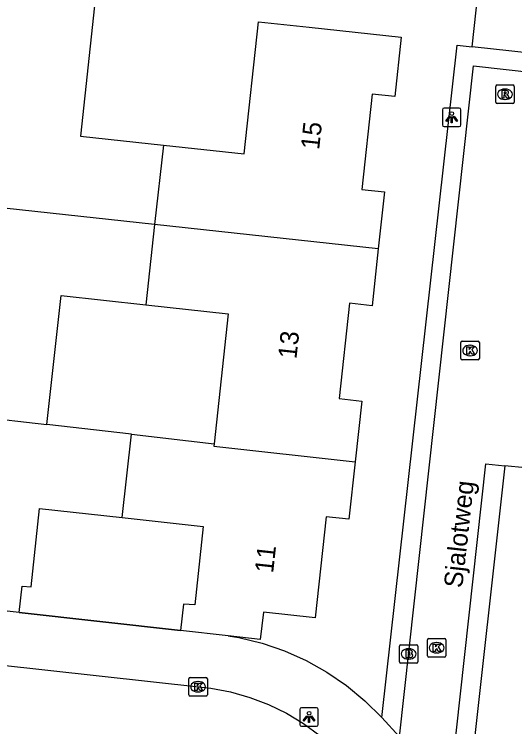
# Model space of a CAD drawing. Extents: x 162026 to 163499, y 387297 to 388169.
# Drawn here: x 162848.86 to 162875.88, y 387536.23 to 387574.67 of the extents above; entities that cross this region are included whole.
import ezdxf

# ---------------------------------------------------------------- set-up
doc = ezdxf.new("R2010")
doc.units = 0
for name, color, linetype in [('IMGEO_Brandkraan', 7, 'Continuous'), ('IMGEO_Kolk', 7, 'Continuous'), ('IMGEO_Lichtpunt', 7, 'Continuous'), ('IMGEO_Muur', 7, 'Continuous'), ('IMGEO_Openbare_ruimte_label', 7, 'Continuous'), ('IMGEO_Pand', 7, 'Continuous'), ('IMGEO_Pand_nummerreeks', 7, 'Continuous'), ('IMGEO_Rijbaan_lokaal_open', 7, 'Continuous'), ('IMGEO_Rioolput', 7, 'Continuous'), ('IMGEO_Voetpad_open', 7, 'Continuous')]:
    doc.layers.add(name, color=color, linetype=linetype)

msp = doc.modelspace()

# ---------------------------------------------------------------- linework, layer by layer
at = {"layer": 'IMGEO_Brandkraan'}
for p, q in [((162869.65, 387539.733), (162869.65, 387540.585)), ((162869.725, 387540.659), (162870.577, 387540.659)), ((162870.138, 387540.439), (162870.163, 387540.439)), ((162870.651, 387540.585), (162870.651, 387539.733)), ((162870.577, 387539.659), (162869.725, 387539.659)), ((162870.161, 387539.879), (162870.136, 387539.879))]:
    msp.add_line(p, q, dxfattribs=at)
for points in [[(162869.65, 387539.733), (162869.65, 387540.585)], [(162869.725, 387540.659), (162870.577, 387540.659)], [(162869.998, 387540.359), (162869.998, 387539.959), (162870.211, 387539.959)], [(162870.229, 387540.359), (162869.998, 387540.359)], [(162870.651, 387540.585), (162870.651, 387539.733)], [(162870.177, 387540.278), (162870.123, 387540.278), (162870.123, 387540.202)], [(162870.123, 387540.202), (162870.176, 387540.202)], [(162870.185, 387540.126), (162870.123, 387540.126), (162870.123, 387540.045)], [(162870.123, 387540.045), (162870.185, 387540.045)], [(162870.577, 387539.659), (162869.725, 387539.659)]]:
    msp.add_lwpolyline(points, dxfattribs=at)
for centre, radius, start, end in [((162869.727, 387540.583), 0.0765, 91.552, 178.448), ((162869.727, 387540.583), 0.0765, 91.552, 178.448), ((162870.233, 387540.214), 0.145, 59.4692, 91.5367), ((162870.258, 387540.261), 0.0922, 285.5137, 58.1501), ((162870.575, 387540.583), 0.0765, 1.552, 88.448), ((162870.575, 387540.583), 0.0765, 1.552, 88.448), ((162870.178, 387540.24), 0.0379, 267.8285, 90.9355), ((162870.186, 387540.085), 0.0404, 269.8759, 90.5077), ((162870.217, 387540.21), 0.251, 268.6676, 293.5347), ((162870.263, 387540.069), 0.105, 301.3115, 78.989), ((162869.727, 387539.735), 0.0765, 181.552, 268.448), ((162869.727, 387539.735), 0.0765, 181.552, 268.448), ((162870.575, 387539.735), 0.0765, 271.552, 358.448), ((162870.575, 387539.735), 0.0765, 271.552, 358.448)]:
    msp.add_arc(centre, radius, start, end, dxfattribs=at)
for centre, major_axis, ratio, start_param, end_param in [((162870.137, 387540.159), (-0.387, 0.002), 0.722429, 4.712389, 7.853982), ((162870.162, 387540.159), (-0.39, 0.002), 0.717154, 1.570796, 4.712389)]:
    msp.add_ellipse(centre, major_axis=major_axis, ratio=ratio, start_param=start_param, end_param=end_param, dxfattribs=at)
at = {"layer": 'IMGEO_Kolk'}
for p, q in [((162872.967, 387556.104), (162872.967, 387556.956)), ((162873.042, 387557.03), (162873.894, 387557.03)), ((162873.968, 387556.956), (162873.968, 387556.104)), ((162873.455, 387556.81), (162873.48, 387556.81)), ((162873.478, 387556.25), (162873.453, 387556.25)), ((162873.894, 387556.03), (162873.042, 387556.03)), ((162871.158, 387540.065), (162871.158, 387540.917)), ((162871.233, 387540.991), (162872.085, 387540.991)), ((162871.646, 387540.771), (162871.671, 387540.771)), ((162872.159, 387540.917), (162872.159, 387540.065)), ((162872.085, 387539.991), (162871.233, 387539.991)), ((162871.669, 387540.211), (162871.644, 387540.211)), ((162858.285, 387537.961), (162858.285, 387538.813)), ((162858.36, 387538.887), (162859.212, 387538.887)), ((162859.286, 387538.813), (162859.286, 387537.961)), ((162858.773, 387538.667), (162858.798, 387538.667)), ((162858.796, 387538.107), (162858.771, 387538.107)), ((162859.212, 387537.887), (162858.36, 387537.887))]:
    msp.add_line(p, q, dxfattribs=at)
for points in [[(162872.967, 387556.104), (162872.967, 387556.956)], [(162873.042, 387557.03), (162873.894, 387557.03)], [(162873.968, 387556.956), (162873.968, 387556.104)], [(162873.288, 387556.73), (162873.411, 387556.73), (162873.411, 387556.579), (162873.541, 387556.73), (162873.705, 387556.73), (162873.559, 387556.579), (162873.712, 387556.33), (162873.56, 387556.33), (162873.475, 387556.494), (162873.411, 387556.427), (162873.411, 387556.33), (162873.288, 387556.33), (162873.288, 387556.73)], [(162873.894, 387556.03), (162873.042, 387556.03)], [(162871.158, 387540.065), (162871.158, 387540.917)], [(162871.233, 387540.991), (162872.085, 387540.991)], [(162872.159, 387540.917), (162872.159, 387540.065)], [(162871.479, 387540.691), (162871.602, 387540.691), (162871.602, 387540.54), (162871.732, 387540.691), (162871.896, 387540.691), (162871.75, 387540.54), (162871.903, 387540.291), (162871.751, 387540.291), (162871.666, 387540.455), (162871.602, 387540.388), (162871.602, 387540.291), (162871.479, 387540.291), (162871.479, 387540.691)], [(162872.085, 387539.991), (162871.233, 387539.991)], [(162858.285, 387537.961), (162858.285, 387538.813)], [(162858.36, 387538.887), (162859.212, 387538.887)], [(162859.286, 387538.813), (162859.286, 387537.961)], [(162858.606, 387538.587), (162858.729, 387538.587), (162858.729, 387538.436), (162858.859, 387538.587), (162859.023, 387538.587), (162858.877, 387538.436), (162859.03, 387538.187), (162858.878, 387538.187), (162858.793, 387538.351), (162858.729, 387538.284), (162858.729, 387538.187), (162858.606, 387538.187), (162858.606, 387538.587)], [(162859.212, 387537.887), (162858.36, 387537.887)]]:
    msp.add_lwpolyline(points, dxfattribs=at)
for centre, start, end in [((162873.044, 387556.954), 91.552, 178.448), ((162873.044, 387556.954), 91.552, 178.448), ((162873.892, 387556.954), 1.552, 88.448), ((162873.892, 387556.954), 1.552, 88.448), ((162873.044, 387556.106), 181.552, 268.448), ((162873.044, 387556.106), 181.552, 268.448), ((162873.892, 387556.106), 271.552, 358.448), ((162873.892, 387556.106), 271.552, 358.448), ((162871.235, 387540.915), 91.552, 178.448), ((162871.235, 387540.915), 91.552, 178.448), ((162872.083, 387540.915), 1.552, 88.448), ((162872.083, 387540.915), 1.552, 88.448), ((162871.235, 387540.067), 181.552, 268.448), ((162871.235, 387540.067), 181.552, 268.448), ((162872.083, 387540.067), 271.552, 358.448), ((162872.083, 387540.067), 271.552, 358.448), ((162858.362, 387538.811), 91.552, 178.448), ((162858.362, 387538.811), 91.552, 178.448), ((162859.21, 387538.811), 1.552, 88.448), ((162859.21, 387538.811), 1.552, 88.448), ((162858.362, 387537.963), 181.552, 268.448), ((162858.362, 387537.963), 181.552, 268.448), ((162859.21, 387537.963), 271.552, 358.448), ((162859.21, 387537.963), 271.552, 358.448)]:
    msp.add_arc(centre, 0.0765, start, end, dxfattribs=at)
for centre, major_axis, ratio, start_param, end_param in [((162873.454, 387556.53), (-0.387, 0.002), 0.722429, 4.712389, 7.853982), ((162873.479, 387556.53), (-0.39, 0.002), 0.717154, 1.570796, 4.712389), ((162871.645, 387540.491), (-0.387, 0.002), 0.722429, 4.712389, 7.853982), ((162871.67, 387540.491), (-0.39, 0.002), 0.717154, 1.570796, 4.712389), ((162858.772, 387538.387), (-0.387, 0.002), 0.722429, 4.712389, 7.853982), ((162858.797, 387538.387), (-0.39, 0.002), 0.717154, 1.570796, 4.712389)]:
    msp.add_ellipse(centre, major_axis=major_axis, ratio=ratio, start_param=start_param, end_param=end_param, dxfattribs=at)
at = {"layer": 'IMGEO_Lichtpunt'}
for p, q in [((162872.876, 387569.608), (162872.068, 387569.608)), ((162872.876, 387569.608), (162872.068, 387569.608)), ((162871.974, 387569.513), (162871.974, 387568.706)), ((162871.974, 387569.513), (162871.974, 387568.706)), ((162872.97, 387568.706), (162872.97, 387569.513)), ((162872.97, 387568.706), (162872.97, 387569.513)), ((162872.068, 387568.612), (162872.876, 387568.612)), ((162872.068, 387568.612), (162872.876, 387568.612)), ((162865.177, 387537.256), (162864.369, 387537.256)), ((162865.177, 387537.256), (162864.369, 387537.256)), ((162864.275, 387537.161), (162864.275, 387536.354)), ((162864.275, 387537.161), (162864.275, 387536.354)), ((162865.271, 387536.354), (162865.271, 387537.161)), ((162865.271, 387536.354), (162865.271, 387537.161)), ((162864.369, 387536.26), (162865.177, 387536.26)), ((162864.369, 387536.26), (162865.177, 387536.26))]:
    msp.add_line(p, q, dxfattribs=at)
for points in [[(162872.348, 387569.177), (162872.387, 387569.149), (162872.199, 387568.887), (162872.161, 387568.914), (162872.348, 387569.177)], [(162872.56, 387569.149), (162872.598, 387569.176), (162872.785, 387568.914), (162872.746, 387568.886), (162872.56, 387569.149)], [(162872.45, 387569.129), (162872.497, 387569.129), (162872.497, 387568.807), (162872.45, 387568.807), (162872.45, 387569.129)], [(162864.649, 387536.825), (162864.688, 387536.797), (162864.5, 387536.535), (162864.462, 387536.562), (162864.649, 387536.825)], [(162864.751, 387536.777), (162864.798, 387536.777), (162864.798, 387536.455), (162864.751, 387536.455), (162864.751, 387536.777)], [(162864.861, 387536.797), (162864.899, 387536.824), (162865.086, 387536.562), (162865.047, 387536.534), (162864.861, 387536.797)]]:
    msp.add_lwpolyline(points, dxfattribs=at)
for centre in [(162872.473, 387569.311), (162864.774, 387536.959)]:
    msp.add_circle(centre, 0.0994, dxfattribs=at)
for centre, start, end in [((162872.068, 387569.513), 90, 180), ((162872.068, 387569.513), 90, 180), ((162872.876, 387569.513), 0, 90), ((162872.876, 387569.513), 0, 90), ((162872.068, 387568.706), 180, 270), ((162872.068, 387568.706), 180, 270), ((162872.876, 387568.706), 270, 0), ((162872.876, 387568.706), 270, 360), ((162864.369, 387537.161), 90, 180), ((162864.369, 387537.161), 90, 180), ((162865.177, 387537.161), 0, 90), ((162865.177, 387537.161), 0, 90), ((162864.369, 387536.354), 180, 270), ((162864.369, 387536.354), 180, 270), ((162865.177, 387536.354), 270, 0), ((162865.177, 387536.354), 270, 360)]:
    msp.add_arc(centre, 0.0946, start, end, dxfattribs=at)
at = {"layer": 'IMGEO_Muur'}
msp.add_lwpolyline([(162849.13, 387542.393), (162857.839, 387541.418)], dxfattribs=at)
at = {"layer": 'IMGEO_Pand'}
for points in [[(162873.571, 387572.913), (162874.11, 387577.884), (162874.569, 387582.12), (162870.563, 387582.555)], [(162853.192, 387575.116), (162852.432, 387568.098), (162856.912, 387567.612)], [(162856.912, 387567.612), (162861.281, 387567.139), (162862.054, 387574.268), (162864.779, 387573.973), (162869.749, 387573.434), (162869.402, 387570.233), (162868.181, 387570.365), (162867.623, 387565.223), (162868.843, 387565.089), (162868.509, 387562.015)], [(162877.867, 387572.448), (162873.571, 387572.913)], [(162856.912, 387567.612), (162856.437, 387563.325)], [(162856.437, 387563.325), (162844.331, 387564.638)], [(162856.437, 387563.325), (162855.958, 387558.998)], [(162868.509, 387562.015), (162856.437, 387563.325)], [(162868.509, 387562.015), (162868.176, 387558.944), (162866.954, 387559.076), (162866.396, 387553.935), (162867.617, 387553.802), (162867.261, 387550.527)], [(162850.62, 387552.535), (162851.392, 387559.504), (162855.958, 387558.998)], [(162855.958, 387558.998), (162860.409, 387558.506), (162859.66, 387551.5)], [(162843.086, 387553.398), (162850.62, 387552.535)], [(162855.185, 387552.012), (162850.62, 387552.535)], [(162854.687, 387547.517), (162855.185, 387552.012)], [(162855.185, 387552.012), (162859.66, 387551.5)], [(162859.66, 387551.5), (162859.64, 387551.36), (162867.261, 387550.527)], [(162867.261, 387550.527), (162866.925, 387547.428), (162865.703, 387547.559), (162865.111, 387542.109), (162862.307, 387542.413), (162862.142, 387540.937), (162860.41, 387541.131)], [(162849.13, 387542.393), (162849.285, 387543.823), (162849.772, 387543.771), (162850.23, 387548.001), (162854.687, 387547.517)], [(162854.687, 387547.517), (162859.066, 387547.042), (162858.609, 387542.814), (162857.999, 387542.85), (162857.839, 387541.418)], [(162849.13, 387542.393), (162843.167, 387543.059)], [(162860.41, 387541.131), (162857.839, 387541.418)]]:
    msp.add_lwpolyline(points, dxfattribs=at)
at = {"layer": 'IMGEO_Rijbaan_lokaal_open'}
for points in [[(162869.657, 387535.686), (162873.65, 387571.887), (162911.123, 387567.685), (162907.432, 387534.194), (162905.245, 387532.428), (162904.93, 387529.671)], [(162872.264, 387531.801), (162874.312, 387550.419), (162875.338, 387550.304)], [(162876.447, 387550.197), (162875.338, 387550.304)], [(162833.136, 387541.279), (162837.38, 387540.774), (162839.583, 387540.512), (162858.983, 387538.363), (162859.471, 387538.304), (162860.532, 387538.106), (162861.571, 387537.814), (162862.58, 387537.43), (162863.551, 387536.958), (162864.475, 387536.401), (162865.347, 387535.763), (162866.157, 387535.05), (162866.901, 387534.268)]]:
    msp.add_lwpolyline(points, dxfattribs=at)
at = {"layer": 'IMGEO_Rioolput'}
for p, q in [((162874.847, 387569.929), (162874.847, 387570.781)), ((162874.922, 387570.855), (162875.774, 387570.855)), ((162875.848, 387570.781), (162875.848, 387569.929)), ((162875.335, 387570.635), (162875.36, 387570.635)), ((162875.358, 387570.075), (162875.333, 387570.075)), ((162875.774, 387569.855), (162874.922, 387569.855))]:
    msp.add_line(p, q, dxfattribs=at)
for points in [[(162874.847, 387569.929), (162874.847, 387570.781)], [(162874.922, 387570.855), (162875.774, 387570.855)], [(162875.848, 387570.781), (162875.848, 387569.929)], [(162875.436, 387570.553), (162875.184, 387570.555), (162875.184, 387570.155)], [(162875.184, 387570.155), (162875.308, 387570.155), (162875.308, 387570.317), (162875.319, 387570.317)], [(162875.362, 387570.474), (162875.308, 387570.474), (162875.308, 387570.393)], [(162875.308, 387570.393), (162875.36, 387570.393)], [(162875.366, 387570.288), (162875.437, 387570.155), (162875.577, 387570.155), (162875.512, 387570.281)], [(162875.774, 387569.855), (162874.922, 387569.855)]]:
    msp.add_lwpolyline(points, dxfattribs=at)
for centre, radius, start, end in [((162874.924, 387570.779), 0.0765, 91.552, 178.448), ((162874.924, 387570.779), 0.0765, 91.552, 178.448), ((162875.772, 387570.779), 0.0765, 1.552, 88.448), ((162875.772, 387570.779), 0.0765, 1.552, 88.448), ((162875.318, 387570.264), 0.0533, 26.0293, 88.6989), ((162875.344, 387570.582), 0.19, 274.7715, 282.9687), ((162875.368, 387570.378), 0.0964, 77.0061, 93.1865), ((162875.382, 387570.435), 0.0378, 276.6634, 79.6772), ((162875.435, 387570.443), 0.109, 350.3612, 89.416), ((162875.433, 387570.443), 0.112, 277.5842, 350.9817), ((162875.417, 387570.228), 0.108, 29.5134, 73.7905), ((162874.924, 387569.931), 0.0765, 181.552, 268.448), ((162874.924, 387569.931), 0.0765, 181.552, 268.448), ((162875.772, 387569.931), 0.0765, 271.552, 358.448), ((162875.772, 387569.931), 0.0765, 271.552, 358.448)]:
    msp.add_arc(centre, radius, start, end, dxfattribs=at)
for centre, major_axis, ratio, start_param, end_param in [((162875.334, 387570.355), (-0.387, 0.002), 0.722429, 4.712389, 7.853982), ((162875.359, 387570.355), (-0.39, 0.002), 0.717154, 1.570796, 4.712389)]:
    msp.add_ellipse(centre, major_axis=major_axis, ratio=ratio, start_param=start_param, end_param=end_param, dxfattribs=at)
at = {"layer": 'IMGEO_Voetpad_open'}
for points in [[(162868.703, 387536.738), (162872.766, 387573.011), (162873.571, 387572.913)], [(162875.338, 387550.304), (162873.44, 387533.163)], [(162857.839, 387541.418), (162849.13, 387542.393)], [(162860.41, 387541.131), (162860.993, 387541.042), (162862.238, 387540.736), (162863.451, 387540.32), (162864.621, 387539.798), (162865.74, 387539.173), (162866.799, 387538.451), (162867.789, 387537.637), (162868.703, 387536.738)], [(162868.703, 387536.738), (162869.657, 387535.686)]]:
    msp.add_lwpolyline(points, dxfattribs=at)

# ---------------------------------------------------------------- texts
at = {"layer": 'IMGEO_Openbare_ruimte_label'}
msp.add_text('Sjalotweg', height=1, rotation=83.6282, dxfattribs=at).set_placement((162873.041, 387543.689))
at = {"layer": 'IMGEO_Pand_nummerreeks'}
for s, rotation, p in [('15', 83.8066, (162865.317, 387567.335)), ('13', 83.8065, (162864.09, 387556.046)), ('11', 83.8006, (162862.834, 387544.489))]:
    msp.add_text(s, height=1, rotation=rotation, dxfattribs=at).set_placement(p)

doc.saveas('drawing.dxf')
